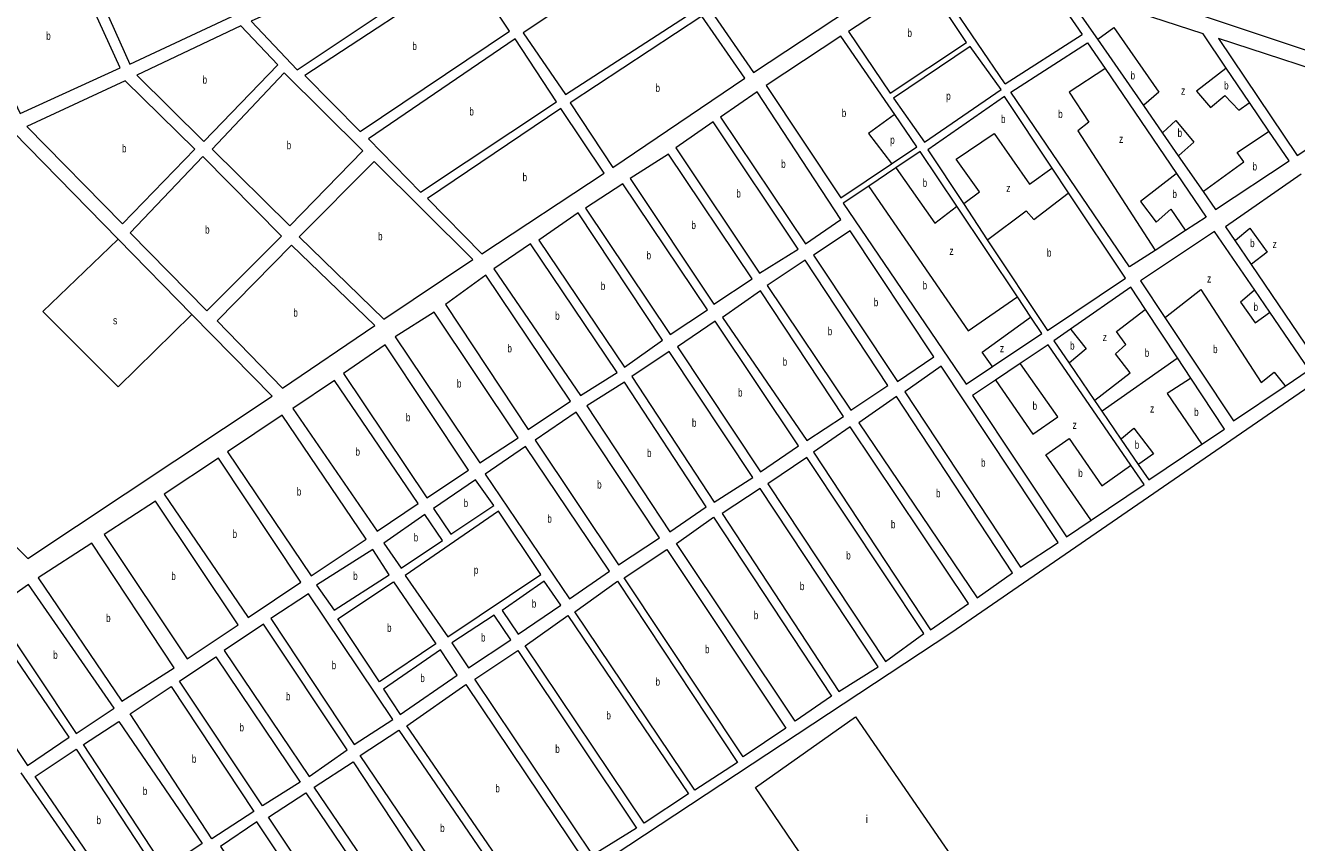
# Model space of a CAD drawing. Extents: x 639657 to 671642, y 222838 to 252123.
# Drawn here: x 661842 to 663431, y 239977 to 240998 of the extents above; entities that cross this region are included whole.
import ezdxf

# ---------------------------------------------------------------- set-up
doc = ezdxf.new("R2010")
doc.units = 0
doc.header["$LTSCALE"] = 4
doc.layers.add('1', color=7, linetype='Continuous', lineweight=13)
doc.layers.add('21', color=7, linetype='Continuous', lineweight=13)
doc.layers.add('7', color=7, linetype='Continuous')

msp = doc.modelspace()

# ---------------------------------------------------------------- linework, layer by layer
at = {"layer": '1'}
for p, q in [((663066.476, 240925.259), (663162.549, 240986.801)), ((663073.538, 240914.859), (663169.613, 240976.417)), ((663223.71, 240671.08), (663148.287, 240618.587))]:
    msp.add_line(p, q, dxfattribs=at)
for points in [[(663109.666, 241252.658), (663055.25, 241134.86), (663028.6, 241105.75), (664140.15, 240735.06), (664195.169, 240926.9)], [(661993.959, 241113.391), (661915.51, 241077.76), (661972.81, 240950.06), (662099.98, 241009.47), (662078.082, 241056.566), (662041.6, 241135.03)], [(662974.35, 241059.56), (663012.83, 241085.93), (663118.37, 241051.75), (663162.549, 240986.801)], [(663066.476, 240925.259), (662997.5, 241026.85), (662974.35, 241059.56)], [(663313.76, 240987.81), (663136.86, 241045.84), (663181.831, 240980.957), (663239.272, 240898.082), (663263.059, 240863.763), (663282.851, 240835.208), (663313.795, 240790.562)], [(663313.795, 240790.562), (663329.26, 240768.25), (663421.3, 240828.99), (663396.12, 240866.178), (663371.961, 240901.856), (663342.842, 240944.86), (663313.76, 240987.81)], [(662861.35, 240984.97), (662768.02, 240923.2), (662861.34, 240782.63), (662924.641, 240825.3)], [(662924.641, 240825.3), (662956, 240846.44), (662928.434, 240886.786), (662861.35, 240984.97)], [(663169.613, 240976.417), (663191.446, 240944.319), (663280.535, 240813.347)], [(663065.76, 240909.32), (662969.68, 240842.94), (663014.318, 240775.513), (663044.216, 240730.351)], [(663044.216, 240730.351), (663119.31, 240616.92), (663216.97, 240682.43), (663145.85, 240789.145), (663125.262, 240820.037), (663065.76, 240909.32)], [(663253.82, 240717.062), (663221.87, 240696.39), (663073.538, 240914.859)], [(662960.47, 240840.89), (662929.946, 240820.356), (662895.99, 240797.514)], [(663050.517, 240571.728), (663112.31, 240613.2), (663098.609, 240633.745), (663081.754, 240659.019), (663006.299, 240772.167), (662960.47, 240840.89)], [(662558.21, 239948.61), (662998.54, 240239.07), (663836.1, 240815.37), (664139.83, 240718.43), (664148.71, 240322.56), (664154.77, 240275.39), (664333.747, 239641.683), (664387.094, 239452.796)], [(663280.535, 240813.347), (663317.85, 240758.49), (663292.011, 240741.772), (663253.82, 240717.062)], [(663436.45, 240812.22), (663342.02, 240746.69), (663353.674, 240729.474), (663373.901, 240699.595)], [(662895.99, 240797.514), (662863.89, 240775.92), (663017.89, 240549.83), (663050.517, 240571.728)], [(663328.315, 240740.514), (663235.743, 240679.115), (663266.207, 240633.053)], [(663416.295, 240547.479), (663446.38, 240567.82), (663397.217, 240639.73), (663378.317, 240667.376), (663328.315, 240740.514)], [(663373.901, 240699.595), (663458.18, 240575.1), (663523.305, 240617.593)], [(663312.395, 240474.701), (663340.55, 240493.6), (663298.633, 240557.272), (663281.978, 240582.571), (663241.948, 240643.376), (663223.71, 240671.08)], [(663266.207, 240633.053), (663351.69, 240503.8), (663416.295, 240547.479)], [(663148.287, 240618.587), (663127.3, 240603.98), (663146.393, 240576.061), (663178.22, 240529.522), (663187.402, 240516.096), (663211.218, 240481.27), (663232.912, 240449.548)], [(663120.28, 240599.18), (663085.345, 240575.731), (663054.367, 240554.938)], [(663173.893, 240379.633), (663240.18, 240424.35), (663223.594, 240448.534), (663120.28, 240599.18)], [(663054.367, 240554.938), (663025.87, 240535.81), (663143.07, 240358.84), (663173.893, 240379.633)], [(663232.912, 240449.548), (663246.13, 240430.22), (663312.395, 240474.701)], [(661836.499, 240063.788), (661957.42, 239888.78), (662071, 239962.67), (662334.53, 239562.53), (662292.39, 239486.32), (662431.62, 239386.8), (662502.24, 239415.5), (663113.13, 238663.19), (663103.15, 238629.98), (663095.58, 238617.29), (662490.58, 238802.23), (662449.66, 238649.57), (662311.45, 238670.94), (662253.26, 238705.22), (662142.64, 238710.09), (662132.52, 238711.36), (662010.25, 238694.5), (661806.56, 238689.21), (661591.16, 238648.72), (661727.04, 239082.29), (662281.52, 238911.87)]]:
    msp.add_lwpolyline(points, dxfattribs=at)
for points in [[(662880.51, 241138.01), (662699.23, 241016.05), (662751.99, 240939.42), (662992.06, 241098.1)], [(662366.6, 241112.64), (662124.13, 241003.41), (662181.82, 240942.88), (662387.91, 241080.81)], [(662627.7, 241098.16), (662464.23, 240988.99), (662516.98, 240911.83), (662682.59, 241018.84)], [(661902.58, 241072.46), (661775.95, 241013.58), (661835.41, 240888.02), (661960.42, 240945.29)], [(662394.83, 241069.48), (662191.45, 240935.83), (662260.37, 240865.56), (662447.04, 240991.25)], [(662967.08, 241054.19), (662870.52, 240990.83), (662922.74, 240913.67), (663018.23, 240977.04)], [(662687.37, 241009.67), (662522.83, 240901.58), (662576.1, 240820.65), (662741.2, 240932.5)], [(662111.2, 240997.58), (661981.33, 240936.03), (662065.22, 240853.31), (662157.67, 240948.93)], [(662453.97, 240981.53), (662271.06, 240856.36), (662335.7, 240789.87), (662505.64, 240902.76)], [(662926.809, 240907.476), (662965.56, 240852.54), (663061.362, 240918.247), (663022.61, 240972.106)], [(663511.94, 240923.66), (663333.32, 240981.91), (663431.34, 240835.48), (663527.1, 240899.5)], [(662165.68, 240939.21), (662075.37, 240843.57), (662172.62, 240747.87), (662263.99, 240841.35)], [(661966.78, 240929.13), (661843.91, 240871.84), (661963.58, 240750.21), (662053.88, 240843.7)], [(662756.69, 240915.21), (662710.82, 240883.79), (662816.84, 240725.16), (662861.147, 240755.594)], [(662511.09, 240894.58), (662344.79, 240781.75), (662412.64, 240712.56), (662565.31, 240813.73)], [(662701.65, 240877.93), (662655.01, 240845.16), (662759.66, 240688.42), (662807.67, 240718.76)], [(661827.21, 240864.96), (661468.9, 240704.84), (661845.07, 240331.78), (662150.42, 240534.67), (662050.172, 240637.114), (661958.164, 240731.138)], [(662064.03, 240834.5), (661973.19, 240738.87), (662068.82, 240641.56), (662162.34, 240735.03)], [(662277.89, 240828.37), (662184.36, 240733.82), (662290.17, 240631.08), (662401.31, 240705.64)], [(662645.97, 240837.51), (662598.06, 240807.09), (662702.34, 240649.89), (662750.49, 240681.49)], [(662588.88, 240800.16), (662541.95, 240769.81), (662647.97, 240611.72), (662694.37, 240642.61)], [(662532.78, 240763.96), (662483.68, 240729.86), (662590.77, 240571.23), (662638.26, 240604.79)], [(662872.83, 240741.47), (662826.97, 240711.12), (662931.92, 240553.04), (662977.25, 240583.93)], [(662174.63, 240723.67), (662081.65, 240629.12), (662163.38, 240544.8), (662278.84, 240623.09)], [(662473.44, 240725.09), (662427.58, 240694.2), (662535.75, 240535.56), (662581.6, 240564.3)], [(662816.73, 240704.74), (662769.25, 240673.32), (662873.68, 240517.39), (662920.07, 240548.27)], [(662417.32, 240686.2), (662367.13, 240649.43), (662470.48, 240492.96), (662523.35, 240528.64)], [(662760.61, 240666.39), (662713.13, 240633.36), (662818.64, 240479.57), (662864.49, 240509.38)], [(662353.1, 240639.84), (662304.02, 240608.97), (662410.04, 240451.41), (662458.06, 240482.83)], [(662703.96, 240628.58), (662657.02, 240596.62), (662760.91, 240440.15), (662808.39, 240472.64)], [(662291.6, 240598.83), (662239.8, 240563.14), (662343.69, 240407.75), (662396.02, 240442.36)], [(662646.78, 240590.77), (662599.84, 240559.35), (662702.65, 240402.35), (662751.19, 240433.22)], [(662986.7, 240572.4), (662940.98, 240540.09), (663085.88, 240321.04), (663132.82, 240351.92)], [(662228.46, 240554.61), (662176.13, 240519.46), (662281.64, 240366.21), (662332.9, 240400.83)], [(662590.66, 240552.42), (662543.74, 240522.61), (662647.61, 240365.07), (662692.94, 240396.5)], [(662930.74, 240534.24), (662883.8, 240501.66), (663031.38, 240282.68), (663075.63, 240314.11)], [(662163.18, 240510.95), (662094.66, 240465.15), (662199.09, 240310.29), (662268.15, 240356.08)], [(662530.25, 240514.63), (662479, 240480.01), (662583.42, 240324.08), (662634.67, 240357.62)], [(662872.82, 240496.52), (662827.15, 240465.01), (662973.11, 240242.73), (663020.59, 240275.75)], [(662467.13, 240472.02), (662416.51, 240437.36), (662521.91, 240281.46), (662572.09, 240316.09)], [(662083.35, 240457.18), (662015.36, 240412.43), (662120.58, 240258.08), (662186.15, 240302.31)], [(662818.51, 240458.07), (662769.95, 240425.05), (662916.99, 240203.3), (662965.02, 240237.94)], [(662404.72, 240430.28), (662352.2, 240394.27), (662373.64, 240362.12), (662427.47, 240398.11)], [(662760.25, 240419.2), (662712.78, 240388.32), (662858.73, 240165.5), (662907.81, 240196.37)], [(662004.65, 240403.57), (661940.36, 240361.83), (662044.25, 240206.44), (662107.92, 240249.04)], [(662341.42, 240386.81), (662290.15, 240351.11), (662311.74, 240319.67), (662363.26, 240354.43)], [(662433.39, 240391.06), (662316.83, 240310.67), (662369.89, 240234.15), (662486.08, 240311.77)], [(662849.56, 240159.64), (662804.03, 240128.56), (662655.59, 240350.51), (662702, 240383.55)], [(661925.25, 240351.18), (661857.88, 240307.85), (661962.8, 240153.73), (662028.07, 240195.25)], [(662276.14, 240343.14), (662205.9, 240298.45), (662227.86, 240267.12), (662296.74, 240311.31)], [(662792.36, 240119.69), (662738.95, 240084.01), (662590.32, 240307.92), (662643.72, 240343.06)], [(662355.13, 240225.02), (662284.77, 240177.68), (662232.64, 240256.35), (662302.23, 240302.68)], [(662490.33, 240303.69), (662437.99, 240266.93), (662457.71, 240237.36), (662511.12, 240273.47)], [(662731.92, 240077.06), (662678.52, 240042.46), (662528.8, 240265.3), (662581.96, 240303.55)], [(661845.95, 240299.53), (661801.71, 240268.63), (661905.6, 240113.24), (661953.07, 240144.66)], [(662195.74, 240287.74), (662148.81, 240256.86), (662253.03, 240099.36), (662301.23, 240130.73)], [(661791.46, 240262.78), (661740.22, 240230.31), (661844.64, 240073.31), (661896.97, 240108.46)], [(662427.74, 240261.08), (662374.88, 240226.47), (662395.65, 240195.17), (662448.93, 240230.36)], [(662670.97, 240037.67), (662615.4, 240000.93), (662466.75, 240222.69), (662520.18, 240260.52)], [(662090.53, 240216.91), (662196.56, 240059.35), (662244.05, 240092.92), (662139.63, 240249.93)], [(662185.53, 240052.5), (662138.31, 240022.63), (662034.7, 240178.43), (662080.27, 240208.91)], [(662381.63, 240186.12), (662360.88, 240217.74), (662289.52, 240168.6), (662310.4, 240137.04)], [(662457.58, 240216.83), (662605.91, 239994.97), (662551.33, 239961.07), (662403.63, 240181.15)], [(662127.52, 240015.71), (662075.18, 239981.27), (661972.91, 240137.55), (662024.32, 240171.73)], [(662392.31, 240174.24), (662540.61, 239953.74), (662468.5, 239904.94), (662318.92, 240122.56)], [(661958.89, 240127.96), (662063.1, 239975.46), (662016.53, 239944.56), (661914.65, 240099.21)], [(662308.91, 240117.36), (662459.55, 239896.54), (662411.25, 239862.63), (662260.42, 240085.67)], [(661905.48, 240093.36), (662007.64, 239938.16), (661958.96, 239906.4), (661854.23, 240059.28)], [(662202.85, 240046.01), (662251.52, 240077.85), (662399.18, 239854.02), (662353.64, 239823.86)], [(662145.87, 240008.34), (662192.67, 240038.78), (662342.97, 239816.76), (662296.04, 239784.02)], [(662281.43, 239777.23), (662131.28, 240002.68), (662085.95, 239971.97), (662237.92, 239746.52)]]:
    msp.add_lwpolyline(points, close=True, dxfattribs=at)
at = {"layer": '21'}
for points in [[(663181.831, 240980.957), (663182.331, 240981.318), (663202.373, 240995.804), (663258.347, 240915.016), (663239.772, 240898.526), (663239.272, 240898.082)], [(663191.446, 240944.319), (663190.946, 240943.994), (663146.399, 240915.016), (663171.157, 240877.315), (663157.163, 240866.543), (663253.497, 240717.562), (663253.82, 240717.062)], [(663342.842, 240944.86), (663342.342, 240944.473), (663305.71, 240916.093), (663322.933, 240895.627), (663341.232, 240910.707), (663358.455, 240892.395), (663371.461, 240901.506), (663371.961, 240901.856)], [(662928.434, 240886.786), (662927.934, 240886.429), (662895.592, 240863.312), (662924.258, 240825.801), (662924.641, 240825.3)], [(663263.059, 240863.763), (663263.559, 240864.23), (663279.876, 240879.469), (663302.481, 240852.54), (663283.351, 240835.649), (663282.851, 240835.208)], [(663014.318, 240775.513), (663014.818, 240775.874), (663034.451, 240790.064), (663005.388, 240830.996), (663052.75, 240863.312), (663096.884, 240799.758), (663124.762, 240819.68), (663125.262, 240820.037)], [(663313.795, 240790.562), (663314.295, 240790.926), (663364.913, 240827.765), (663356.302, 240839.614), (663395.62, 240865.844), (663396.12, 240866.178)], [(662929.946, 240820.356), (662930.297, 240819.856), (662978.477, 240751.286), (663005.799, 240771.792), (663006.299, 240772.167)], [(663280.535, 240813.347), (663280.035, 240812.955), (663235.742, 240778.215), (663255.118, 240752.363), (663273.417, 240768.52), (663291.663, 240742.272), (663292.011, 240741.772)], [(662895.99, 240797.514), (662896.334, 240797.014), (663020.458, 240616.639), (663081.254, 240658.673), (663081.754, 240659.019)], [(663044.216, 240730.351), (663044.716, 240730.723), (663092.578, 240766.366), (663102.266, 240755.594), (663145.35, 240788.76), (663145.85, 240789.145)], [(663353.674, 240729.474), (663354.174, 240729.883), (663372.448, 240744.823), (663393.977, 240714.662), (663374.401, 240699.97), (663373.901, 240699.595)], [(661958.164, 240731.138), (661957.664, 240730.657), (661863.98, 240640.513), (661957.869, 240546.558), (662049.672, 240636.623), (662050.172, 240637.114)], [(663266.207, 240633.053), (663266.707, 240633.446), (663311.092, 240668.344), (663386.442, 240552.009), (663402.588, 240564.935), (663415.902, 240547.979), (663416.295, 240547.479)], [(663378.317, 240667.376), (663377.817, 240666.947), (663360.608, 240652.186), (663378.907, 240626.334), (663396.717, 240639.364), (663397.217, 240639.73)], [(663178.22, 240529.522), (663178.72, 240529.907), (663222.826, 240563.858), (663204.526, 240587.556), (663217.443, 240599.405), (663205.603, 240615.562), (663241.448, 240642.993), (663241.948, 240643.376)], [(663050.517, 240571.728), (663050.16, 240572.228), (663037.68, 240589.71), (663098.109, 240633.384), (663098.609, 240633.745)], [(663148.287, 240618.587), (663148.687, 240618.087), (663167.928, 240594.019), (663146.893, 240576.478), (663146.393, 240576.061)], [(663054.367, 240554.938), (663054.714, 240554.438), (663101.19, 240487.379), (663132.406, 240508.922), (663085.697, 240575.231), (663085.345, 240575.731)], [(663187.402, 240516.096), (663187.902, 240516.447), (663281.478, 240582.22), (663281.978, 240582.571)], [(663298.633, 240557.272), (663298.133, 240556.946), (663269.112, 240538.006), (663312.053, 240475.201), (663312.395, 240474.701)], [(663211.218, 240481.27), (663211.718, 240481.699), (663227.131, 240494.919), (663251.889, 240462.604), (663233.412, 240449.892), (663232.912, 240449.548)], [(663173.893, 240379.633), (663173.548, 240380.133), (663117.336, 240461.527), (663146.4, 240481.993), (663187.304, 240422.749), (663223.094, 240448.179), (663223.594, 240448.534)]]:
    msp.add_lwpolyline(points, dxfattribs=at)
msp.add_lwpolyline([(662754.575, 240045.739), (662879.44, 240134.067), (663017.223, 239933.713), (662888.19, 239848.361)], close=True, dxfattribs=at)

# ---------------------------------------------------------------- texts
at = {"layer": '7'}
for s, width, p in [('b', 0.75, (661868.131, 240980.24)), ('b', 0.75, (662944.426, 240983.93)), ('b', 0.75, (662325.735, 240967.52)), ('b', 0.75, (663223.252, 240930.743)), ('b', 0.75, (662063.514, 240925.445)), ('b', 0.75, (662629.553, 240915.16)), ('b', 0.75, (663340.155, 240918.247)), ('p', 0.75, (662992.847, 240905.163)), ('z', 0.8, (663286.334, 240911.784)), ('b', 0.75, (662396.946, 240885.7)), ('b', 0.75, (662862.325, 240883.8)), ('b', 0.75, (663132.783, 240882.542)), ('b', 0.75, (663061.362, 240876.238)), ('z', 0.8, (663208.832, 240851.463)), ('b', 0.75, (663282.029, 240859.003)), ('b', 0.75, (661962.775, 240839.67)), ('b', 0.75, (662168.595, 240843.54)), ('p', 0.75, (662922.879, 240850.227)), ('b', 0.75, (662786.621, 240820.185)), ('b', 0.75, (663375.677, 240816.993)), ('b', 0.75, (662463.464, 240803.57)), ('b', 0.75, (662963.407, 240796.527)), ('z', 0.8, (663067.82, 240790.064)), ('b', 0.75, (662730.58, 240783.175)), ('b', 0.75, (663275.57, 240782.524)), ('b', 0.75, (662066.695, 240738.03)), ('b', 0.75, (662674.462, 240743.7)), ('b', 0.75, (662282.833, 240729.725)), ('b', 0.75, (663372.642, 240721.127)), ('b', 0.75, (662618.375, 240705.94)), ('z', 0.8, (662996.776, 240711.43)), ('b', 0.75, (663118.692, 240709.261)), ('z', 0.8, (663400.609, 240719.878)), ('z', 0.8, (663318.801, 240676.791)), ('b', 0.75, (662561.177, 240667.595)), ('b', 0.75, (662963.383, 240668.431)), ('b', 0.75, (662902.324, 240647.255)), ('b', 0.75, (663376.948, 240641.416)), ('b', 0.75, (662176.986, 240634.235)), ('b', 0.75, (662504.16, 240630.325)), ('s', 0.8, (661951.548, 240624.575)), ('b', 0.75, (662844.77, 240611.065)), ('z', 0.8, (663188.38, 240603.713)), ('b', 0.75, (662444.501, 240589.58)), ('z', 0.8, (663059.892, 240589.771)), ('b', 0.75, (663147.669, 240592.944)), ('b', 0.75, (663240.917, 240584.042)), ('b', 0.75, (663326.356, 240588.635)), ('b', 0.75, (662788.483, 240572.98)), ('b', 0.75, (662381.363, 240545.625)), ('b', 0.75, (662732.704, 240534.365)), ('b', 0.75, (663100.797, 240517.788)), ('b', 0.75, (662317.586, 240503.29)), ('z', 0.8, (663247.583, 240514.308)), ('b', 0.75, (663302.674, 240510.002)), ('b', 0.75, (662675.086, 240496.56)), ('z', 0.8, (663150.705, 240493.842)), ('b', 0.75, (663228.401, 240469.069)), ('b', 0.75, (662254.611, 240460.41)), ('b', 0.75, (662618.978, 240458.745)), ('b', 0.75, (663036.368, 240446.72)), ('b', 0.75, (662556.616, 240419.355)), ('b', 0.75, (663157.847, 240433.769)), ('b', 0.75, (662181.308, 240410.62)), ('b', 0.75, (662980.07, 240408.46)), ('b', 0.75, (662389.814, 240396.2)), ('b', 0.75, (662494.379, 240376.74)), ('b', 0.75, (662101.073, 240357.63)), ('b', 0.75, (662923.77, 240369.625)), ('b', 0.75, (662327.353, 240353.24)), ('b', 0.75, (662867.907, 240330.685)), ('p', 0.75, (662402.58, 240312.605)), ('b', 0.75, (662024.436, 240305.005)), ('b', 0.75, (662251.753, 240305.13)), ('b', 0.75, (662809.946, 240292.35)), ('b', 0.75, (662474.936, 240270.525)), ('b', 0.75, (661942.97, 240252.455)), ('b', 0.75, (662752.391, 240256.055)), ('b', 0.75, (662294.079, 240240.18)), ('b', 0.75, (662411.477, 240228.125)), ('b', 0.75, (662691.442, 240213.535)), ('b', 0.75, (661876.851, 240206.385)), ('b', 0.75, (662224.863, 240193.55)), ('b', 0.75, (662335.622, 240177.39)), ('b', 0.75, (662629.602, 240173.005)), ('b', 0.75, (662167.719, 240154.64)), ('b', 0.75, (662568.2, 240130.725)), ('b', 0.75, (662109.66, 240115.77)), ('b', 0.75, (662504.292, 240088.95)), ('b', 0.75, (662050.086, 240076.5)), ('b', 0.75, (662429.41, 240039.59)), ('b', 0.75, (661988.836, 240036.26)), ('b', 0.75, (661930.967, 239999.88)), ('b', 0.75, (662360.458, 239989.995))]:
    msp.add_text(s, height=10, dxfattribs=dict(at, width=width)).set_placement(p)
msp.add_text('i', height=10, dxfattribs=at).set_placement((662892.073, 240001.088))

doc.saveas('drawing.dxf')
